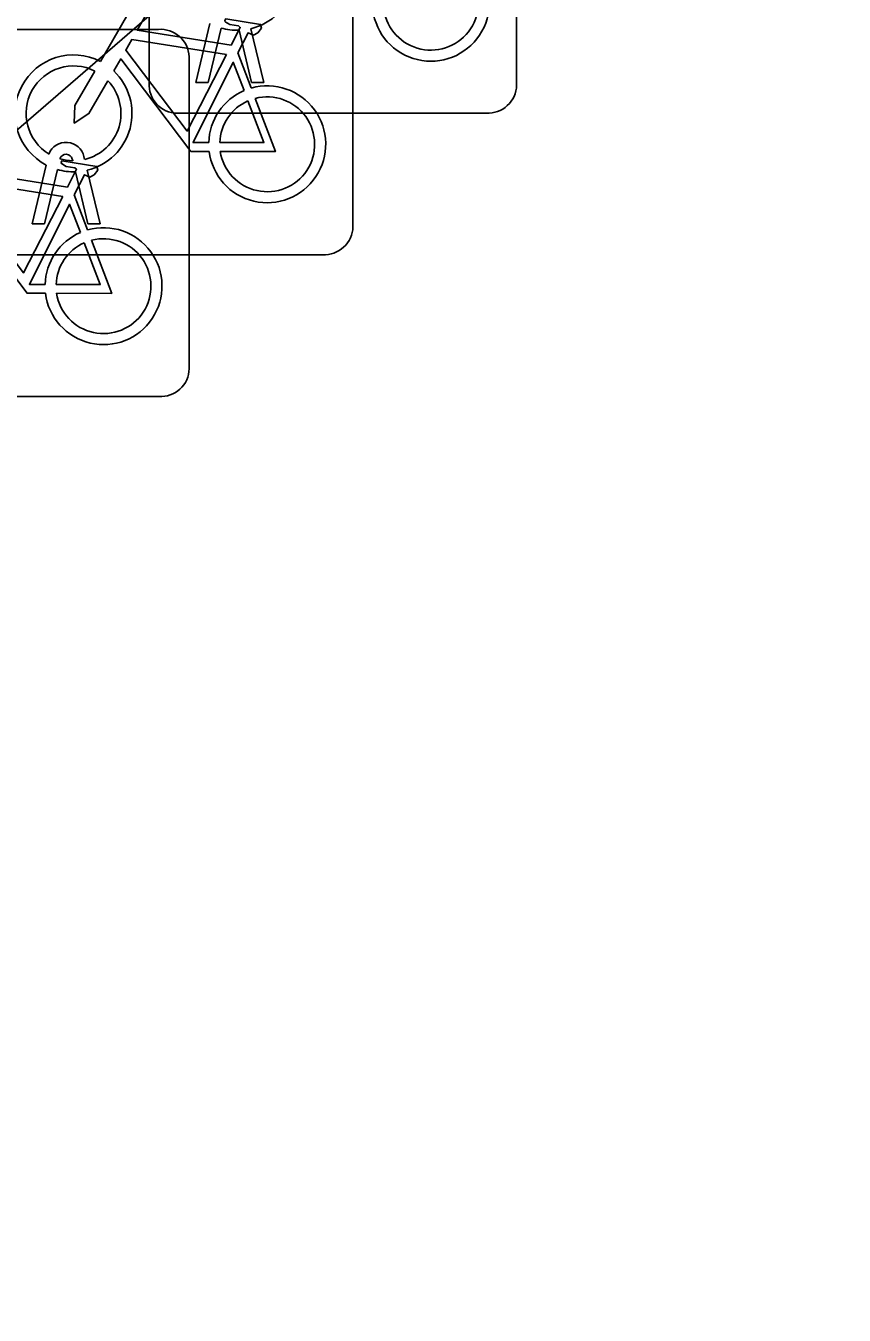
# Model space of a CAD drawing. Extents: x 157466 to 158888, y 383063 to 384677.
# Drawn here: x 157992.061 to 157994.286, y 383882.05 to 383885.557 of the extents above; entities that cross this region are included whole.
import ezdxf

# ---------------------------------------------------------------- set-up
doc = ezdxf.new("R2010")
doc.units = 0
doc.layers.add('IMGEO_Fietsenrek', color=7, linetype='Continuous')
doc.layers.add('IMGEO_Parkeervlak_halfverhard', color=7, linetype='Continuous')

msp = doc.modelspace()

# ---------------------------------------------------------------- linework, layer by layer
at = {"layer": 'IMGEO_Fietsenrek'}
for p, q in [((157992.3965, 383885.3939), (157992.3965, 383886.2348)), ((157992.3965, 383886.2348), (157992.3965, 383885.3939)), ((157993.3955, 383886.2441), (157993.3955, 383885.4032)), ((157993.3955, 383885.4032), (157993.3955, 383886.2441)), ((157992.9505, 383885.8591), (157992.9505, 383885.0182)), ((157992.9505, 383885.0182), (157992.9505, 383885.8591)), ((157991.5809, 383885.5475), (157992.4218, 383885.5475)), ((157992.4218, 383885.5475), (157991.5809, 383885.5475)), ((157992.5235, 383885.4033), (157992.5618, 383885.5633)), ((157992.5922, 383885.5511), (157992.5569, 383885.4033)), ((157992.675, 383885.4033), (157992.6411, 383885.545)), ((157992.6734, 383885.5493), (157992.7084, 383885.4033)), ((157992.6382, 383885.4832), (157992.6745, 383885.388)), ((157992.5055, 383885.4731), (157992.5055, 383884.6322)), ((157992.5055, 383884.6322), (157992.5055, 383885.4731)), ((157992.5569, 383885.4033), (157992.5235, 383885.4033)), ((157992.7084, 383885.4033), (157992.675, 383885.4033)), ((157993.3211, 383885.3195), (157992.4802, 383885.3195)), ((157992.4802, 383885.3195), (157993.3211, 383885.3195)), ((157992.1889, 383885.1899), (157992.1879, 383885.1942)), ((157992.2196, 383885.2014), (157992.2214, 383885.1935)), ((157992.0785, 383885.0183), (157992.1168, 383885.1783)), ((157992.1472, 383885.1661), (157992.1119, 383885.0183)), ((157992.23, 383885.0183), (157992.1961, 383885.16)), ((157992.2284, 383885.1643), (157992.2634, 383885.0183)), ((157992.1932, 383885.0972), (157992.2295, 383885.002)), ((157992.1119, 383885.0183), (157992.0785, 383885.0183)), ((157992.2634, 383885.0183), (157992.23, 383885.0183)), ((157992.8761, 383884.9345), (157992.0352, 383884.9345)), ((157992.0352, 383884.9345), (157992.8761, 383884.9345)), ((157992.4311, 383884.5485), (157991.5902, 383884.5485)), ((157991.5902, 383884.5485), (157992.4311, 383884.5485))]:
    msp.add_line(p, q, dxfattribs=at)
for points in [[(157992.2641, 383885.4602), (157992.3588, 383885.6237), (157992.445, 383885.6099), (157992.4467, 383885.6012), (157992.3906, 383885.5903), (157992.3644, 383885.545), (157992.6196, 383885.5042)], [(157992.6196, 383885.5042), (157992.6446, 383885.553), (157992.6395, 383885.557), (157992.6163, 383885.5607), (157992.6036, 383885.5682), (157992.6026, 383885.5713), (157992.6048, 383885.5759), (157992.6996, 383885.5608), (157992.7019, 383885.5505), (157992.6925, 383885.5381), (157992.6801, 383885.5317), (157992.6656, 383885.5379), (157992.6382, 383885.4832)], [(157992.6067, 383885.479), (157992.3499, 383885.52), (157992.3332, 383885.4912), (157992.5002, 383885.2709), (157992.6067, 383885.479)], [(157992.5598, 383885.2155), (157992.5101, 383885.2156), (157992.3194, 383885.4673), (157992.3004, 383885.4345)], [(157992.6547, 383885.381), (157992.6254, 383885.4578), (157992.516, 383885.2397), (157992.5587, 383885.2396)], [(157992.2848, 383885.4077), (157992.2332, 383885.3185), (157992.1933, 383885.2925), (157992.1945, 383885.34), (157992.249, 383885.4342)], [(157992.5887, 383885.2395), (157992.7086, 383885.2393), (157992.6654, 383885.3529)], [(157992.6852, 383885.3598), (157992.7402, 383885.2152), (157992.5901, 383885.2155)], [(157991.8191, 383885.0742), (157991.9138, 383885.2377), (157992, 383885.2239), (157992.0017, 383885.2152), (157991.9456, 383885.2043), (157991.9194, 383885.159), (157992.1746, 383885.1182)], [(157992.1746, 383885.1182), (157992.1996, 383885.167), (157992.1945, 383885.171), (157992.1713, 383885.1747), (157992.1586, 383885.1822), (157992.1576, 383885.1853), (157992.1598, 383885.1899), (157992.2546, 383885.1748), (157992.2569, 383885.1645), (157992.2475, 383885.1521), (157992.2351, 383885.1457), (157992.2206, 383885.1519), (157992.1932, 383885.0972)], [(157992.1617, 383885.093), (157991.9049, 383885.134), (157991.8882, 383885.1052), (157992.0552, 383884.8849), (157992.1617, 383885.093)], [(157992.1148, 383884.8295), (157992.0651, 383884.8296), (157991.8744, 383885.0813), (157991.8554, 383885.0485)], [(157992.2097, 383884.995), (157992.1804, 383885.0718), (157992.071, 383884.8537), (157992.1137, 383884.8536)], [(157992.1437, 383884.8535), (157992.2636, 383884.8533), (157992.2204, 383884.9669)], [(157992.2402, 383884.9738), (157992.2952, 383884.8292), (157992.1451, 383884.8295)]]:
    msp.add_lwpolyline(points, dxfattribs=at)
for centre, radius, start, end in [((157992.6361, 383885.7039), 0.159, 283.5766, 46.6042), ((157993.1627, 383885.6199), 0.159, 187.0065, 105.7708), ((157993.1627, 383885.6199), 0.129, 188.6715, 104.5883), ((157992.4276, 383885.4698), 0.0779, 2.4484, 94.2845), ((157992.4276, 383885.4698), 0.0779, 2.4484, 94.2845), ((157992.6361, 383885.7039), 0.159, 253.9967, 271.7867), ((157992.1911, 383885.3189), 0.159, 62.6766, 242.1369), ((157992.1911, 383885.3189), 0.129, 63.3192, 238.903), ((157992.1911, 383885.3189), 0.129, 283.6043, 43.4302), ((157992.1911, 383885.3189), 0.159, 283.5766, 46.6042), ((157992.4744, 383885.3972), 0.0779, 182.4484, 274.2845), ((157992.4744, 383885.3972), 0.0779, 182.4484, 274.2845), ((157992.7177, 383885.2349), 0.159, 113.3408, 178.3217), ((157992.7177, 383885.2349), 0.159, 187.0065, 105.7708), ((157993.3178, 383885.3974), 0.0779, 272.4484, 4.2845), ((157993.3178, 383885.3974), 0.0779, 272.4484, 4.2845), ((157992.7177, 383885.2349), 0.129, 113.923, 177.9556), ((157992.7177, 383885.2349), 0.129, 188.6715, 104.5883), ((157992.1709, 383885.1903), 0.0499, 12.8025, 158.6934), ((157992.1709, 383885.1903), 0.0174, 12.8025, 163.4502), ((157992.1911, 383885.3189), 0.129, 253.415, 269.0204), ((157992.1911, 383885.3189), 0.159, 253.9967, 271.7867), ((157992.8728, 383885.0124), 0.0779, 272.4484, 4.2845), ((157992.8728, 383885.0124), 0.0779, 272.4484, 4.2845), ((157992.2727, 383884.8489), 0.159, 113.3408, 178.3217), ((157992.2727, 383884.8489), 0.159, 187.0065, 105.7708), ((157992.2727, 383884.8489), 0.129, 113.923, 177.9556), ((157992.2727, 383884.8489), 0.129, 188.6715, 104.5883), ((157992.4278, 383884.6264), 0.0779, 272.4484, 4.2845), ((157992.4278, 383884.6264), 0.0779, 272.4484, 4.2845)]:
    msp.add_arc(centre, radius, start, end, dxfattribs=at)
at = {"layer": 'IMGEO_Parkeervlak_halfverhard'}
msp.add_lwpolyline([(158003.276, 383891.048), (158001.192, 383893.195), (158000, 383892.164), (157988.783, 383882.458), (157990.726, 383879.963)], dxfattribs=at)

doc.saveas('drawing.dxf')
